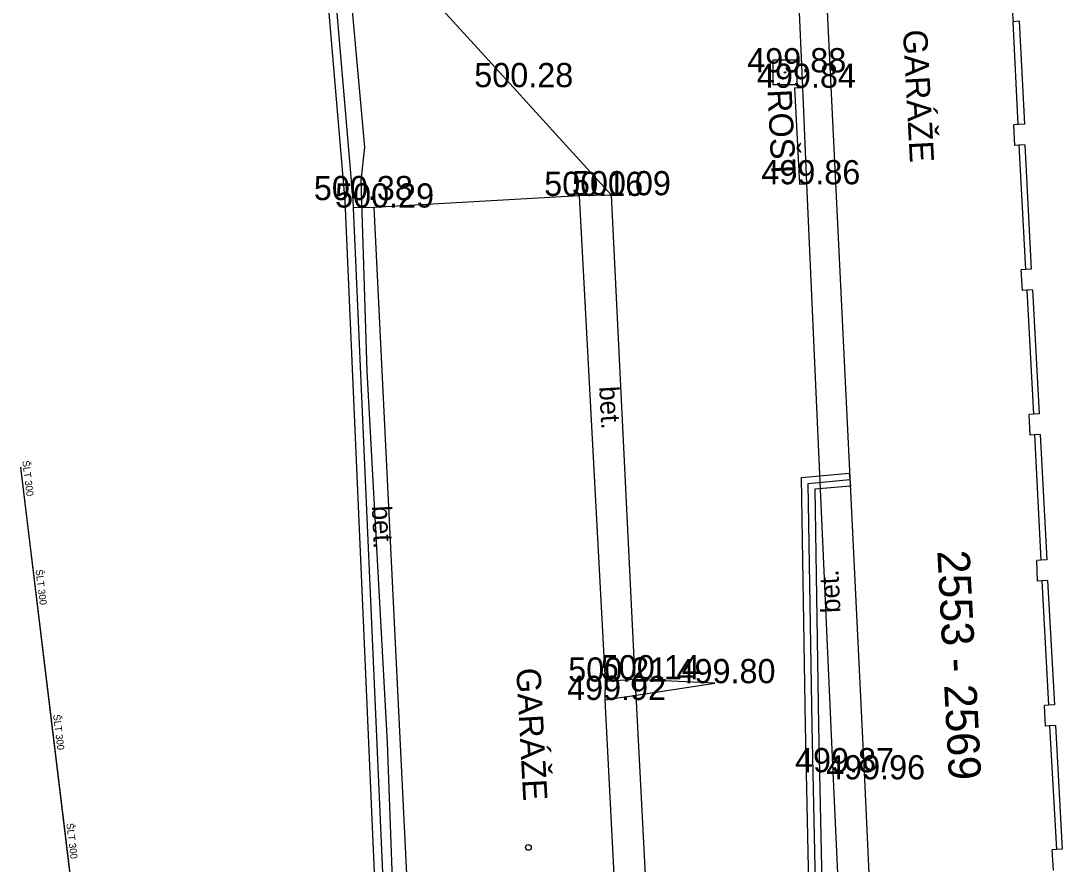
# Model space of a CAD drawing. Extents: x -669642 to -669119, y -1131006 to -1130466.
# Drawn here: x -669640.05 to -669607.78, y -1130566.14 to -1130540 of the extents above; entities that cross this region are included whole.
import ezdxf

# ---------------------------------------------------------------- set-up
doc = ezdxf.new("R2010")
doc.units = 0
for name, color, linetype in [('G_Bod_tecka', 7, 'Continuous'), ('G_Bod_vyska', 7, 'Continuous'), ('G_Breh_Teren', 7, 'Continuous'), ('G_Budovy-znacky', 7, 'Continuous'), ('G_Budovy_Objekty', 7, 'Continuous'), ('G_Cesty_Schody', 7, 'Continuous'), ('G_Cisla_jina', 7, 'Continuous'), ('G_Plochy_zpevnene', 7, 'Continuous'), ('G_Ploty', 7, 'Continuous'), ('G_Popisy_objektu', 7, 'Continuous'), ('G_Popisy_povrchu', 7, 'Continuous'), ('G_Poznamky_odkaz', 7, 'Continuous'), ('G_Site-kanalizace', 7, 'Continuous'), ('G_Site-Sachty_N', 7, 'Continuous'), ('G_Z_CHRANICKA-TEPLOVOD_kotovane', 7, 'Continuous'), ('G_Z_ELsilove_podz_kotovane', 7, 'Continuous'), ('G_Z_SPOJE_podz_geodeticky', 7, 'Continuous'), ('G_Z_VODA_podz_kotovane', 7, 'Continuous'), ('Vrstva 27', 7, 'Continuous'), ('Vrstva 4', 7, 'Continuous')]:
    doc.layers.add(name, color=color, linetype=linetype)

msp = doc.modelspace()

# ---------------------------------------------------------------- linework, layer by layer
at = {"layer": 'G_Bod_tecka'}
for p, q in [((-669616.37, -1130541.6), (-669616.37, -1130541.6)), ((-669624.79, -1130542.06), (-669624.79, -1130542.06)), ((-669616.07, -1130542.08), (-669616.07, -1130542.08)), ((-669615.92, -1130545.07), (-669615.92, -1130545.07)), ((-669629.76, -1130545.56), (-669629.76, -1130545.56)), ((-669622.75, -1130545.43), (-669622.75, -1130545.43)), ((-669621.74, -1130545.41), (-669621.74, -1130545.41)), ((-669629.1, -1130545.79), (-669629.1, -1130545.79)), ((-669621.94, -1130560.48), (-669621.94, -1130560.48)), ((-669621.01, -1130560.41), (-669621.01, -1130560.41)), ((-669618.54, -1130560.53), (-669618.54, -1130560.53)), ((-669621.95, -1130561.05), (-669621.95, -1130561.05)), ((-669614.89, -1130563.29), (-669614.89, -1130563.29)), ((-669613.91, -1130563.51), (-669613.91, -1130563.51))]:
    msp.add_line(p, q, dxfattribs=at)
at = {"layer": 'G_Breh_Teren'}
for p, q in [((-669621.01, -1130560.41), (-669621.94, -1130560.48)), ((-669618.54, -1130560.53), (-669621.01, -1130560.41)), ((-669620.98, -1130560.9), (-669618.54, -1130560.53)), ((-669621.95, -1130561.05), (-669620.98, -1130560.9))]:
    msp.add_line(p, q, dxfattribs=at)
at = {"layer": 'G_Budovy-znacky'}
msp.add_circle((-669624.319, -1130565.62), 0.0875, dxfattribs=at)
at = {"layer": 'G_Budovy_Objekty'}
for p, q in [((-669615.25, -1130535.75), (-669613.91, -1130563.51)), ((-669609.36, -1130539.36), (-669609.3, -1130540.03)), ((-669609.1, -1130540.01), (-669609.3, -1130540.03)), ((-669609.14, -1130543.22), (-669609.3, -1130540.03)), ((-669608.94, -1130543.21), (-669609.1, -1130540.01)), ((-669609.14, -1130543.22), (-669609.28, -1130543.23)), ((-669609.25, -1130543.87), (-669609.28, -1130543.23)), ((-669608.94, -1130543.21), (-669609.14, -1130543.22)), ((-669609.12, -1130543.86), (-669609.25, -1130543.87)), ((-669608.94, -1130543.85), (-669609.12, -1130543.86)), ((-669609.12, -1130543.86), (-669608.92, -1130547.71)), ((-669608.94, -1130543.85), (-669608.74, -1130547.7)), ((-669622.75, -1130545.43), (-669629.1, -1130545.79)), ((-669622.75, -1130545.43), (-669621.94, -1130560.48)), ((-669627.51, -1130578.3), (-669629.1, -1130545.79)), ((-669608.92, -1130547.71), (-669609.05, -1130547.72)), ((-669609.01, -1130548.36), (-669609.05, -1130547.72)), ((-669608.74, -1130547.7), (-669608.92, -1130547.71)), ((-669608.88, -1130548.35), (-669609.01, -1130548.36)), ((-669608.7, -1130548.34), (-669608.88, -1130548.35)), ((-669608.88, -1130548.35), (-669608.67, -1130552.19)), ((-669608.7, -1130548.34), (-669608.49, -1130552.18)), ((-669608.67, -1130552.19), (-669608.8, -1130552.2)), ((-669608.77, -1130552.84), (-669608.8, -1130552.2)), ((-669608.49, -1130552.18), (-669608.67, -1130552.19)), ((-669608.64, -1130552.83), (-669608.77, -1130552.84)), ((-669608.46, -1130552.82), (-669608.64, -1130552.83)), ((-669608.64, -1130552.83), (-669608.44, -1130556.72)), ((-669608.46, -1130552.82), (-669608.26, -1130556.71)), ((-669608.44, -1130556.72), (-669608.57, -1130556.73)), ((-669608.54, -1130557.37), (-669608.57, -1130556.73)), ((-669608.26, -1130556.71), (-669608.44, -1130556.72)), ((-669608.41, -1130557.36), (-669608.54, -1130557.37)), ((-669608.23, -1130557.35), (-669608.41, -1130557.36)), ((-669608.41, -1130557.36), (-669608.2, -1130561.21)), ((-669608.23, -1130557.35), (-669608.02, -1130561.2)), ((-669621.94, -1130560.48), (-669621.95, -1130561.05)), ((-669621.95, -1130561.05), (-669621.19, -1130576.05)), ((-669608.2, -1130561.21), (-669608.33, -1130561.22)), ((-669608.3, -1130561.86), (-669608.33, -1130561.22)), ((-669608.02, -1130561.2), (-669608.2, -1130561.21)), ((-669608.17, -1130561.85), (-669608.3, -1130561.86)), ((-669607.99, -1130561.84), (-669608.17, -1130561.85)), ((-669608.17, -1130561.85), (-669607.96, -1130565.68)), ((-669607.99, -1130561.84), (-669607.78, -1130565.67)), ((-669613.91, -1130563.51), (-669612.64, -1130589.43)), ((-669607.96, -1130565.68), (-669608.09, -1130565.69)), ((-669608.05, -1130566.33), (-669608.09, -1130565.69)), ((-669607.78, -1130565.67), (-669607.96, -1130565.68))]:
    msp.add_line(p, q, dxfattribs=at)
at = {"layer": 'G_Cesty_Schody'}
msp.add_lwpolyline([(-669632.3, -1130519.86), (-669632.23, -1130519.93), (-669631.25, -1130526.1), (-669630.2, -1130532.35), (-669630.06, -1130533.37), (-669629.93, -1130534.4), (-669629.68, -1130535.5), (-669629.4, -1130536.31), (-669629.13, -1130536.89), (-669628.65, -1130537.72), (-669628.07, -1130538.46), (-669626.43, -1130540.26), (-669624.79, -1130542.06), (-669623.26, -1130543.74), (-669621.74, -1130545.41)], dxfattribs=at)
at = {"layer": 'G_Plochy_zpevnene'}
for p, q in [((-669616.09, -1130536.18), (-669615.83, -1130542.07)), ((-669615.83, -1130542.07), (-669615.7, -1130545.06)), ((-669615.7, -1130545.06), (-669614.89, -1130563.29)), ((-669621.74, -1130545.41), (-669622.75, -1130545.43)), ((-669621.01, -1130560.41), (-669621.74, -1130545.41)), ((-669629.1, -1130545.79), (-669629.75, -1130545.8)), ((-669620.98, -1130560.9), (-669621.01, -1130560.41)), ((-669620.2, -1130575.96), (-669620.98, -1130560.9)), ((-669614.89, -1130563.29), (-669613.66, -1130589.51))]:
    msp.add_line(p, q, dxfattribs=at)
at = {"layer": 'G_Ploty'}
for p, q in [((-669631.14, -1130532.32), (-669630.01, -1130545.58)), ((-669630.89, -1130532.3), (-669629.76, -1130545.56)), ((-669630.01, -1130545.58), (-669629.01, -1130568.3)), ((-669629.76, -1130545.56), (-669629.75, -1130545.8)), ((-669629.75, -1130545.8), (-669628.76, -1130568.29))]:
    msp.add_line(p, q, dxfattribs=at)
at = {"layer": 'G_Site-kanalizace'}
for p, q in [((-669616.07, -1130542.08), (-669615.83, -1130542.07)), ((-669616.07, -1130542.08), (-669615.92, -1130545.07)), ((-669615.92, -1130545.07), (-669615.7, -1130545.06))]:
    msp.add_line(p, q, dxfattribs=at)
at = {"layer": 'G_Site-Sachty_N'}
msp.add_lwpolyline([(-669616.745, -1130541.975), (-669615.995, -1130541.975), (-669615.995, -1130541.225), (-669616.745, -1130541.225)], close=True, dxfattribs=at)
msp.add_circle((-669616.37, -1130541.6), 0.02, dxfattribs=at)
at = {"layer": 'G_Z_CHRANICKA-TEPLOVOD_kotovane'}
msp.add_lwpolyline([(-669615.48, -1130573.618), (-669615.73, -1130561.844), (-669615.853, -1130554.158), (-669614.378, -1130554.021), (-669614.342, -1130554.419), (-669615.447, -1130554.522), (-669615.33, -1130561.836), (-669615.08, -1130573.602)], dxfattribs=at)
at = {"layer": 'G_Z_ELsilove_podz_kotovane'}
msp.add_lwpolyline([(-669611.999, -1130589.892), (-669612.119, -1130590.482), (-669612.92, -1130590.95), (-669614.43, -1130590.23), (-669614.69, -1130583.14), (-669615.28, -1130573.61), (-669615.53, -1130561.84), (-669615.65, -1130554.34), (-669614.36, -1130554.22)], dxfattribs=at)
at = {"layer": 'G_Z_SPOJE_podz_geodeticky'}
msp.add_lwpolyline([(-669640.046, -1130589.538), (-669639.81, -1130589.52), (-669637.16, -1130588.31), (-669633.95, -1130584.72), (-669631.15, -1130580.33), (-669629.82, -1130577.56), (-669628.24, -1130574.57), (-669628.68, -1130562.37), (-669629.31, -1130550.86), (-669629.5, -1130544.95), (-669629.39, -1130543.92), (-669629.95, -1130537.63), (-669631.01, -1130529.67), (-669631.92, -1130520.38), (-669631.49, -1130519.77), (-669628.39, -1130519.46), (-669627.76, -1130519.44), (-669627.56, -1130519.36), (-669627.46, -1130519.22), (-669627.41, -1130519.03)], dxfattribs=at)
at = {"layer": 'G_Z_VODA_podz_kotovane'}
msp.add_lwpolyline([(-669636.59, -1130581.04), (-669637.21, -1130577.2), (-669640.046, -1130553.833)], dxfattribs=at)
at = {"layer": 'Vrstva 27'}
msp.add_lwpolyline([(-669636.587, -1130581.041), (-669637.211, -1130577.2), (-669640.046, -1130553.847)], dxfattribs=at)

# ---------------------------------------------------------------- texts
at = {"layer": 'G_Bod_vyska'}
for s, p in [('499.88', (-669617.538, -1130541.6)), ('500.28', (-669625.997, -1130542.06)), ('499.84', (-669617.238, -1130542.08)), ('499.86', (-669617.102, -1130545.07)), ('500.16', (-669623.829, -1130545.43)), ('500.09', (-669622.971, -1130545.41)), ('500.38', (-669630.967, -1130545.56)), ('500.29', (-669630.309, -1130545.79)), ('500.21', (-669623.086, -1130560.48)), ('500.14', (-669622.076, -1130560.41)), ('499.80', (-669619.73, -1130560.53)), ('499.92', (-669623.12, -1130561.05)), ('499.87', (-669616.058, -1130563.29)), ('499.96', (-669615.094, -1130563.51))]:
    msp.add_text(s, height=0.75, dxfattribs=at).set_placement(p)
at = {"layer": 'G_Cisla_jina'}
msp.add_text('2553 - 2569', height=1, rotation=272.934, dxfattribs=at).set_placement((-669611.65, -1130556.427))
at = {"layer": 'G_Popisy_objektu'}
for p in [(-669612.715, -1130540.294), (-669624.695, -1130560.074)]:
    msp.add_text('GARÁŽE', height=0.75, rotation=273.061, dxfattribs=at).set_placement(p)
at = {"layer": 'G_Popisy_povrchu'}
for rotation, p in [(273.0807, (-669622.126, -1130551.342)), (272.9005, (-669629.173, -1130555.042)), (92.9277, (-669614.647, -1130558.338))]:
    msp.add_text('bet.', height=0.6, rotation=rotation, dxfattribs=at).set_placement(p)
at = {"layer": 'G_Poznamky_odkaz'}
msp.add_text('ROŠT', height=0.75, rotation=272.872, dxfattribs=at).set_placement((-669616.913, -1130542.142))
at = {"layer": 'Vrstva 4'}
for rotation, p in [(276.988, (-669640, -1130553.644)), (276.988, (-669639.591, -1130557.015)), (276.9596, (-669639.045, -1130561.511)), (276.988, (-669638.636, -1130564.883))]:
    msp.add_text('ŠLT 300', height=0.2194, rotation=rotation, dxfattribs=at).set_placement(p)

doc.saveas('drawing.dxf')
